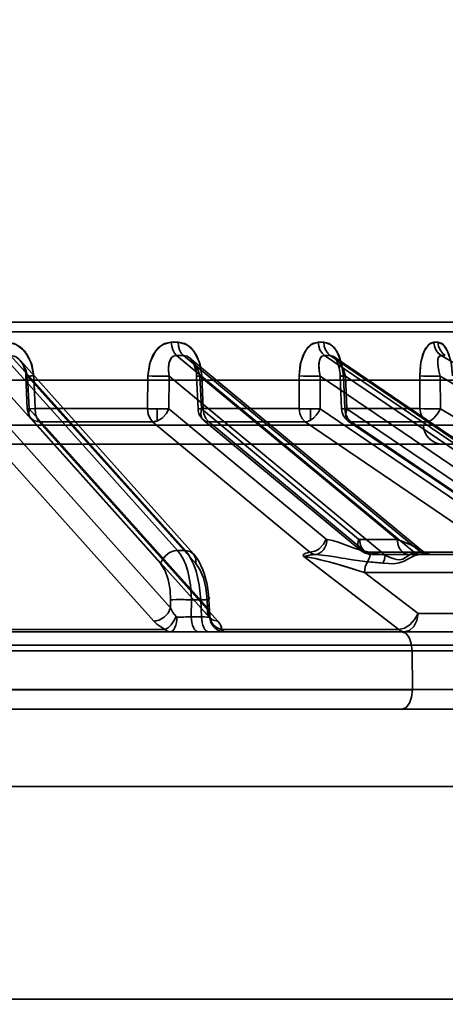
# Model space of a CAD drawing. Header units: millimetres. Extents: x -1465 to 393277, y -3788 to 454312.
# Tile 376 of 656: x 358590 to 358612, y 11625 to 11675. Entities that reach past the tile are written whole.
import ezdxf

# ---------------------------------------------------------------- set-up
doc = ezdxf.new("R2010")
doc.units = ezdxf.units.MM
doc.header["$XCLIPFRAME"] = 2
doc.layers.add('AHU03-3-68634OBJ', color=8, linetype='Continuous')
doc.layers.add('EC-MTR_250-0_7OBJ', color=8, linetype='Continuous')
picture_1 = doc.add_image_def('image1.bmp', size_in_pixel=(951, 911))

msp = doc.modelspace()

# ---------------------------------------------------------------- linework, layer by layer
at = {"layer": 'AHU03-3-68634OBJ', "color": 8, "linetype": 'Continuous', "lineweight": 35, "ltscale": 100}
for p, q in [((358697.111, 11639.827), (358429.111, 11639.827)), ((358696.611, 11635.827), (358429.611, 11635.827)), ((358696.611, 11624.827), (358429.611, 11624.827))]:
    msp.add_line(p, q, dxfattribs=at)
at = {"layer": 'EC-MTR_250-0_7OBJ', "color": 8, "linetype": 'Continuous', "lineweight": 35, "ltscale": 100}
for p, q in [((358617.081, 11659.827), (358565.263, 11659.827)), ((358617.581, 11659.34), (358565.243, 11659.34)), ((358597.847, 11648.028), (358588.812, 11658.115)), ((358598.254, 11648.028), (358589.22, 11658.115)), ((358610.087, 11647.917), (358597.795, 11658.115)), ((358610.441, 11647.919), (358598.152, 11658.115)), ((358598.486, 11657.973), (358610.496, 11648.009)), ((358620.419, 11647.919), (358605.444, 11658.115)), ((358620.715, 11647.917), (358605.737, 11658.115)), ((358605.934, 11658.044), (358620.919, 11647.842)), ((358605.966, 11658.012), (358605.99, 11657.981)), ((358605.99, 11657.981), (358606.017, 11657.938)), ((358628.369, 11648.028), (358611.467, 11658.115)), ((358589.725, 11657.845), (358598.674, 11647.854)), ((358589.802, 11657.737), (358589.849, 11657.658)), ((358589.849, 11657.658), (358589.891, 11657.57)), ((358589.891, 11657.57), (358589.929, 11657.474)), ((358589.929, 11657.474), (358589.961, 11657.373)), ((358606.017, 11657.939), (358606.047, 11657.885)), ((358606.047, 11657.885), (358606.079, 11657.821)), ((358606.079, 11657.821), (358606.11, 11657.747)), ((358606.11, 11657.748), (358606.14, 11657.664)), ((358606.14, 11657.665), (358606.168, 11657.574)), ((358606.168, 11657.575), (358606.194, 11657.477)), ((358606.193, 11657.478), (358606.215, 11657.375)), ((358596.973, 11647.348), (358588.284, 11657.05)), ((358589.961, 11657.374), (358589.987, 11657.267)), ((358589.987, 11657.267), (358590.004, 11657.156)), ((358590.004, 11657.157), (358590.014, 11657.044)), ((358590.085, 11655.351), (358590.014, 11657.044)), ((358598.79, 11647.348), (358590.101, 11657.05)), ((358590.172, 11655.357), (358590.101, 11657.05)), ((358590.484, 11655.364), (358590.413, 11657.057)), ((358590.413, 11657.057), (358590.484, 11655.364)), ((358596.319, 11657.057), (358596.301, 11655.364)), ((358596.301, 11655.364), (358596.319, 11657.057)), ((358597.396, 11655.357), (358597.414, 11657.05)), ((358608.584, 11647.782), (358597.414, 11657.05)), ((358598.805, 11657.301), (358598.825, 11657.17)), ((358598.824, 11657.174), (358598.835, 11657.043)), ((358598.907, 11655.351), (358598.835, 11657.043)), ((358609.193, 11648.599), (358599.007, 11657.05)), ((358599.079, 11655.357), (358599.007, 11657.05)), ((358599.178, 11655.364), (358599.107, 11657.057)), ((358599.178, 11655.364), (358599.107, 11657.057)), ((358604.126, 11655.364), (358604.129, 11657.057)), ((358604.126, 11655.364), (358604.129, 11657.057)), ((358605.222, 11655.357), (358605.226, 11657.05)), ((358617.637, 11648.599), (358605.226, 11657.05)), ((358606.215, 11657.375), (358606.233, 11657.268)), ((358606.245, 11657.157), (358606.253, 11657.045)), ((358606.322, 11655.352), (358606.253, 11657.045)), ((358606.487, 11655.364), (358606.417, 11657.057)), ((358606.417, 11657.057), (358606.487, 11655.364)), ((358620.144, 11647.782), (358606.533, 11657.05)), ((358606.603, 11655.357), (358606.533, 11657.05)), ((358610.364, 11657.057), (358610.374, 11655.364)), ((358610.374, 11655.364), (358610.364, 11657.057)), ((358627.677, 11647.348), (358611.42, 11657.05)), ((358611.43, 11655.357), (358611.42, 11657.05)), ((358512.261, 11656.827), (358613.961, 11656.827)), ((358597.482, 11645.056), (358588.252, 11655.357)), ((358599.402, 11645.056), (358590.172, 11655.357)), ((358596.301, 11655.364), (358590.484, 11655.364)), ((358596.787, 11654.723), (358596.787, 11655.352)), ((358605.527, 11648.614), (358597.396, 11655.357)), ((358607.2, 11648.622), (358599.079, 11655.357)), ((358604.126, 11655.364), (358599.178, 11655.364)), ((358604.726, 11654.769), (358604.726, 11655.351)), ((358615.118, 11648.622), (358605.222, 11655.357)), ((358610.374, 11655.364), (358606.487, 11655.364)), ((358616.511, 11648.614), (358606.603, 11655.357)), ((358628.698, 11645.056), (358611.43, 11655.357)), ((358515.669, 11654.501), (358610.553, 11654.501)), ((358596.617, 11644.376), (358587.39, 11654.677)), ((358590.289, 11654.851), (358599.518, 11644.55)), ((358599.93, 11644.376), (358590.698, 11654.677)), ((358596.561, 11654.677), (358590.698, 11654.677)), ((358604.69, 11647.934), (358596.561, 11654.677)), ((358599.196, 11654.769), (358607.317, 11648.034)), ((358607.583, 11647.942), (358599.46, 11654.677)), ((358604.446, 11654.677), (358599.46, 11654.677)), ((358614.341, 11647.942), (358604.446, 11654.677)), ((358606.672, 11654.723), (358616.579, 11647.981)), ((358616.735, 11647.934), (358606.826, 11654.677)), ((358610.743, 11654.677), (358606.826, 11654.677)), ((358610.553, 11654.501), (358615.433, 11654.501)), ((358628.01, 11644.376), (358610.743, 11654.677)), ((358562.098, 11653.527), (358614.434, 11653.527)), ((358609.193, 11648.599), (358607.259, 11648.599)), ((358598.254, 11648.028), (358597.847, 11648.028)), ((358614.341, 11647.942), (358607.583, 11647.942)), ((358607.799, 11647.831), (358607.886, 11647.827)), ((358610.389, 11647.827), (358607.886, 11647.827)), ((358610.441, 11647.919), (358610.152, 11647.919)), ((358610.677, 11647.827), (358610.389, 11647.827)), ((358610.567, 11647.956), (358610.493, 11648.01)), ((358610.645, 11647.911), (358610.565, 11647.957)), ((358610.73, 11647.875), (358610.644, 11647.912)), ((358620.707, 11647.827), (358610.677, 11647.827)), ((358610.818, 11647.848), (358610.728, 11647.875)), ((358610.91, 11647.832), (358610.818, 11647.849)), ((358611.002, 11647.827), (358610.91, 11647.832)), ((358609.287, 11643.942), (358604.37, 11647.712)), ((358615.047, 11646.89), (358607.505, 11646.889)), ((358607.505, 11646.889), (358610.277, 11644.765)), ((358610.277, 11644.765), (358607.505, 11646.889)), ((358599.47, 11645.487), (358599.451, 11645.747)), ((358597.482, 11645.056), (358597.488, 11645.478)), ((358598.551, 11644.599), (358598.563, 11645.478)), ((358599.047, 11645.478), (358598.563, 11645.478)), ((358599.047, 11645.478), (358599.088, 11644.599)), ((358599.402, 11645.056), (358599.382, 11645.478)), ((358599.508, 11644.661), (358599.47, 11645.487)), ((358614.824, 11644.765), (358610.277, 11644.765)), ((358599.088, 11644.599), (358598.551, 11644.599)), ((358599.533, 11644.533), (358599.54, 11644.523)), ((358585.624, 11643.827), (358618.443, 11643.827)), ((358597.206, 11643.942), (358586.588, 11643.942)), ((358609.287, 11643.942), (358600.123, 11643.942)), ((358630.245, 11643.127), (358503.725, 11643.127)), ((358618.974, 11642.844), (358571.954, 11642.845)), ((358609.983, 11640.845), (358609.964, 11642.845)), ((358609.983, 11640.845), (358577.512, 11640.845)), ((358609.983, 11640.827), (358577.512, 11640.827)), ((358609.983, 11640.845), (358612.394, 11640.845)), ((358573.341, 11639.827), (358613.101, 11639.827))]:
    msp.add_line(p, q, dxfattribs=at)
at = {"layer": 'EC-MTR_250-0_7OBJ', "color": 8, "linetype": 'Continuous', "lineweight": 35, "ltscale": 100, "flags": 128}
for points in [[(358590.413, 11657.057), (358590.317, 11657.637), (358590.099, 11658.127), (358589.785, 11658.5), (358589.412, 11658.727), (358589.016, 11658.802)], [(358589.016, 11658.802), (358589.506, 11658.686), (358589.95, 11658.332), (358590.273, 11657.768), (358590.413, 11657.057)], [(358596.319, 11657.057), (358596.391, 11657.637), (358596.575, 11658.127), (358596.849, 11658.5), (358597.177, 11658.727), (358597.526, 11658.802)], [(358597.526, 11658.801), (358597.094, 11658.686), (358596.704, 11658.332), (358596.427, 11657.768), (358596.319, 11657.057)], [(358597.526, 11658.802), (358597.546, 11658.597), (358597.602, 11658.4), (358597.688, 11658.234), (358597.795, 11658.115)], [(358597.878, 11658.802), (358598.308, 11658.686), (358598.697, 11658.332), (358598.981, 11657.768), (358599.107, 11657.057)], [(358598.152, 11658.115), (358598.043, 11658.234), (358597.956, 11658.4), (358597.899, 11658.597), (358597.878, 11658.802)], [(358599.107, 11657.057), (358599.02, 11657.637), (358598.828, 11658.127), (358598.552, 11658.5), (358598.226, 11658.727), (358597.879, 11658.801)], [(358605.116, 11658.802), (358604.761, 11658.686), (358604.441, 11658.332), (358604.215, 11657.768), (358604.129, 11657.057)], [(358604.129, 11657.057), (358604.185, 11657.637), (358604.335, 11658.127), (358604.559, 11658.5), (358604.829, 11658.727), (358605.116, 11658.801)], [(358605.444, 11658.115), (358605.314, 11658.234), (358605.208, 11658.4), (358605.141, 11658.597), (358605.116, 11658.802)], [(358606.417, 11657.057), (358606.343, 11657.637), (358606.184, 11658.127), (358605.958, 11658.5), (358605.69, 11658.727), (358605.405, 11658.802)], [(358605.405, 11658.802), (358605.43, 11658.597), (358605.499, 11658.4), (358605.606, 11658.234), (358605.737, 11658.115)], [(358605.406, 11658.801), (358605.757, 11658.686), (358606.077, 11658.332), (358606.311, 11657.768), (358606.417, 11657.057)], [(358611.092, 11658.802), (358610.827, 11658.686), (358610.589, 11658.332), (358610.423, 11657.768), (358610.364, 11657.057)], [(358610.364, 11657.057), (358610.401, 11657.637), (358610.511, 11658.127), (358610.677, 11658.5), (358610.878, 11658.727), (358611.092, 11658.802)], [(358611.467, 11658.115), (358611.318, 11658.234), (358611.197, 11658.4), (358611.12, 11658.597), (358611.092, 11658.802)], [(358612.064, 11657.057), (358612.005, 11657.637), (358611.885, 11658.127), (358611.716, 11658.5), (358611.517, 11658.727), (358611.306, 11658.802)], [(358611.306, 11658.802), (358611.567, 11658.686), (358611.805, 11658.332), (358611.98, 11657.768), (358612.064, 11657.057)], [(358611.685, 11658.115), (358611.535, 11658.234), (358611.413, 11658.4), (358611.335, 11658.597), (358611.306, 11658.802)], [(358590.101, 11657.05), (358590.029, 11657.314), (358589.928, 11657.546), (358589.805, 11657.747), (358589.665, 11657.908), (358589.525, 11658.019), (358589.406, 11658.079), (358589.22, 11658.115)], [(358597.414, 11657.05), (358597.374, 11657.347), (358597.397, 11657.692), (358597.479, 11657.913), (358597.621, 11658.067), (358597.795, 11658.115)], [(358597.414, 11657.05), (358597.376, 11657.314), (358597.377, 11657.546), (358597.411, 11657.747), (358597.476, 11657.908), (358597.559, 11658.019), (358597.642, 11658.079), (358597.795, 11658.115)], [(358599.007, 11657.05), (358598.909, 11657.347), (358598.73, 11657.692), (358598.552, 11657.913), (358598.344, 11658.067), (358598.152, 11658.115)], [(358598.476, 11657.981), (358598.506, 11657.953), (358598.541, 11657.915), (358598.58, 11657.865), (358598.621, 11657.802), (358598.663, 11657.725), (358598.705, 11657.635), (358598.743, 11657.533), (358598.777, 11657.421), (358598.805, 11657.301)], [(358598.476, 11657.98), (358598.509, 11657.951), (358598.546, 11657.909), (358598.586, 11657.856), (358598.628, 11657.79), (358598.67, 11657.711), (358598.711, 11657.62), (358598.748, 11657.52), (358598.78, 11657.41), (358598.806, 11657.293)], [(358605.226, 11657.05), (358605.171, 11657.314), (358605.15, 11657.546), (358605.16, 11657.747), (358605.2, 11657.908), (358605.259, 11658.019), (358605.322, 11658.079), (358605.444, 11658.115)], [(358605.226, 11657.05), (358605.166, 11657.347), (358605.154, 11657.692), (358605.202, 11657.913), (358605.305, 11658.067), (358605.444, 11658.115)], [(358606.533, 11657.05), (358606.439, 11657.314), (358606.331, 11657.546), (358606.211, 11657.747), (358606.087, 11657.908), (358605.97, 11658.019), (358605.876, 11658.079), (358605.737, 11658.115)], [(358605.933, 11658.046), (358605.947, 11658.033), (358605.966, 11658.012)], [(358611.42, 11657.05), (358611.349, 11657.314), (358611.308, 11657.546), (358611.294, 11657.747), (358611.306, 11657.908), (358611.338, 11658.019), (358611.379, 11658.079), (358611.467, 11658.115)], [(358611.42, 11657.05), (358611.333, 11657.385), (358611.296, 11657.679), (358611.307, 11657.913), (358611.366, 11658.063), (358611.467, 11658.115)], [(358589.706, 11657.864), (358589.754, 11657.807), (358589.802, 11657.737), (358589.849, 11657.658)], [(358590.014, 11657.044), (358590.025, 11657.043), (358590.043, 11657.044), (358590.059, 11657.044), (358590.079, 11657.045), (358590.102, 11657.045), (358590.128, 11657.046), (358590.188, 11657.048), (358590.257, 11657.051), (358590.333, 11657.053), (358590.413, 11657.057)], [(358590.101, 11657.05), (358590.082, 11657.049), (358590.065, 11657.048), (358590.05, 11657.047), (358590.037, 11657.046), (358590.027, 11657.045), (358590.017, 11657.044)], [(358590.101, 11657.05), (358590.072, 11657.048), (358590.048, 11657.047), (358590.03, 11657.045), (358590.018, 11657.044), (358590.046, 11657.044), (358590.073, 11657.044), (358590.106, 11657.045), (358590.146, 11657.047), (358590.192, 11657.048), (358590.242, 11657.05), (358590.297, 11657.052), (358590.413, 11657.057)], [(358596.319, 11657.057), (358596.539, 11657.049), (358596.805, 11657.045)], [(358597.414, 11657.05), (358597.188, 11657.044), (358596.89, 11657.044), (358596.578, 11657.048), (358596.319, 11657.057)], [(358598.835, 11657.043), (358598.846, 11657.044), (358598.866, 11657.045), (358598.879, 11657.046), (358598.894, 11657.047), (358598.911, 11657.048), (358598.952, 11657.049), (358598.999, 11657.052), (358599.051, 11657.054), (358599.107, 11657.057)], [(358599.007, 11657.05), (358598.971, 11657.048), (358598.937, 11657.047), (358598.908, 11657.046), (358598.882, 11657.045), (358598.862, 11657.044), (358598.847, 11657.044), (358598.836, 11657.043)], [(358605.226, 11657.05), (358604.969, 11657.044), (358604.658, 11657.044), (358604.358, 11657.048), (358604.129, 11657.057)], [(358604.129, 11657.057), (358604.389, 11657.048), (358604.73, 11657.043)], [(358604.73, 11657.043), (358605.002, 11657.045), (358605.226, 11657.05)], [(358606.232, 11657.268), (358606.245, 11657.158), (358606.253, 11657.045)], [(358606.417, 11657.057), (358606.377, 11657.054), (358606.341, 11657.052), (358606.311, 11657.05), (358606.286, 11657.048), (358606.267, 11657.047), (358606.256, 11657.045), (358606.27, 11657.043), (358606.29, 11657.043), (358606.317, 11657.044), (358606.35, 11657.044), (358606.39, 11657.045), (358606.434, 11657.047), (358606.482, 11657.048), (358606.533, 11657.05)], [(358611.42, 11657.05), (358611.141, 11657.044), (358610.83, 11657.044), (358610.552, 11657.048), (358610.364, 11657.057)], [(358590.484, 11655.364), (358590.256, 11655.355), (358590.118, 11655.351), (358590.088, 11655.352), (358590.172, 11655.357)], [(358590.484, 11655.364), (358590.258, 11655.356), (358590.121, 11655.351), (358590.088, 11655.352), (358590.172, 11655.357)], [(358590.172, 11655.357), (358590.168, 11655.097), (358590.205, 11654.981), (358590.266, 11654.878), (358590.349, 11654.794), (358590.451, 11654.731), (358590.698, 11654.677)], [(358590.698, 11654.677), (358590.587, 11654.848), (358590.513, 11655.085), (358590.484, 11655.364)], [(358596.561, 11654.677), (358596.427, 11654.848), (358596.336, 11655.085), (358596.301, 11655.364)], [(358596.301, 11655.364), (358596.567, 11655.356), (358596.861, 11655.351), (358597.153, 11655.352), (358597.396, 11655.357)], [(358596.301, 11655.364), (358596.365, 11655.361), (358596.428, 11655.359), (358596.49, 11655.357), (358596.549, 11655.356), (358596.604, 11655.355), (358596.656, 11655.354), (358596.704, 11655.353), (358596.749, 11655.352), (358596.787, 11655.352)], [(358597.396, 11655.357), (358597.256, 11655.097), (358597.05, 11654.878), (358596.931, 11654.794), (358596.807, 11654.731), (358596.561, 11654.677)], [(358596.787, 11655.352), (358596.822, 11655.352), (358596.867, 11655.351), (358596.915, 11655.351), (358596.965, 11655.351), (358597.019, 11655.351), (358597.076, 11655.351), (358597.137, 11655.351), (358597.2, 11655.352), (358597.266, 11655.353), (358597.331, 11655.355), (358597.396, 11655.357)], [(358599.178, 11655.364), (358598.993, 11655.355), (358598.91, 11655.351), (358598.94, 11655.352), (358599.079, 11655.357)], [(358599.46, 11654.677), (358599.349, 11654.692), (358599.25, 11654.731), (358599.168, 11654.794), (358599.105, 11654.878), (358599.064, 11654.981), (358599.045, 11655.097), (358599.079, 11655.357)], [(358599.178, 11655.364), (358599.214, 11655.093), (358599.311, 11654.854), (358599.46, 11654.677)], [(358604.726, 11655.351), (358604.691, 11655.351), (358604.647, 11655.351), (358604.6, 11655.352), (358604.55, 11655.352), (358604.497, 11655.353), (358604.44, 11655.354), (358604.381, 11655.355), (358604.318, 11655.357), (358604.254, 11655.359), (358604.189, 11655.361), (358604.126, 11655.364)], [(358604.446, 11654.677), (358604.28, 11654.85), (358604.168, 11655.088), (358604.126, 11655.364)], [(358604.726, 11654.769), (358604.873, 11654.877), (358605.01, 11655.017), (358605.129, 11655.18), (358605.222, 11655.357)], [(358604.726, 11655.351), (358604.765, 11655.351), (358604.812, 11655.351), (358604.86, 11655.351), (358604.913, 11655.351), (358604.97, 11655.352), (358605.031, 11655.353), (358605.093, 11655.354), (358605.157, 11655.355), (358605.222, 11655.357)], [(358606.352, 11655.355), (358606.327, 11655.351), (358606.414, 11655.352), (358606.603, 11655.357)], [(358606.487, 11655.364), (358606.352, 11655.355)], [(358606.487, 11655.364), (358606.532, 11655.088), (358606.65, 11654.849), (358606.826, 11654.677)], [(358606.826, 11654.677), (358606.736, 11654.692), (358606.661, 11654.731), (358606.602, 11654.794), (358606.561, 11654.878), (358606.541, 11654.981), (358606.541, 11655.097), (358606.603, 11655.357)], [(358610.374, 11655.364), (358610.569, 11655.356), (358610.829, 11655.351), (358611.132, 11655.352), (358611.43, 11655.357)], [(358611.43, 11655.357), (358611.144, 11655.352), (358610.85, 11655.351), (358610.578, 11655.355), (358610.374, 11655.364)], [(358610.374, 11655.364), (358610.422, 11655.091), (358610.549, 11654.852), (358610.743, 11654.677)], [(358610.743, 11654.677), (358610.821, 11654.692), (358610.908, 11654.731), (358611, 11654.794), (358611.094, 11654.878), (358611.277, 11655.097), (358611.43, 11655.357)], [(358596.787, 11654.723), (358596.73, 11654.704), (358596.561, 11654.677)], [(358604.726, 11654.769), (358604.582, 11654.702), (358604.446, 11654.677)], [(358604.69, 11647.934), (358604.937, 11647.988), (358605.061, 11648.051), (358605.181, 11648.135), (358605.387, 11648.354), (358605.527, 11648.614)], [(358605.579, 11648.591), (358605.522, 11648.316), (358605.462, 11648.183), (358605.384, 11648.063), (358605.291, 11647.964), (358605.188, 11647.89), (358605.081, 11647.844), (358604.976, 11647.823)], [(358605.527, 11648.614), (358605.544, 11648.603), (358605.561, 11648.595), (358605.579, 11648.591)], [(358605.579, 11648.59), (358605.863, 11648.541), (358606.144, 11648.461), (358606.423, 11648.362), (358606.563, 11648.309), (358606.702, 11648.257), (358606.841, 11648.205), (358606.98, 11648.154), (358607.259, 11648.059), (358607.823, 11647.919)], [(358607.823, 11647.919), (358607.259, 11648.059), (358606.98, 11648.154), (358606.841, 11648.205), (358606.702, 11648.256), (358606.563, 11648.309), (358606.423, 11648.362), (358606.144, 11648.461), (358605.863, 11648.541), (358605.579, 11648.59)], [(358607.2, 11648.622), (358607.166, 11648.371), (358607.184, 11648.25), (358607.227, 11648.143), (358607.294, 11648.055), (358607.38, 11647.992), (358607.583, 11647.942)], [(358607.2, 11648.622), (358607.229, 11648.605)], [(358607.229, 11648.605), (358607.259, 11648.599)], [(358607.886, 11647.827), (358607.774, 11647.84), (358607.66, 11647.881), (358607.549, 11647.952), (358607.45, 11648.052), (358607.369, 11648.174), (358607.309, 11648.312), (358607.259, 11648.599)], [(358609.82, 11647.827), (358609.71, 11647.839), (358609.598, 11647.879), (358609.486, 11647.95), (358609.386, 11648.049), (358609.304, 11648.172), (358609.243, 11648.311), (358609.193, 11648.599)], [(358609.193, 11648.599), (358609.4, 11648.521), (358609.589, 11648.448), (358609.759, 11648.379), (358609.908, 11648.316), (358610.04, 11648.258), (358610.156, 11648.204), (358610.278, 11648.143), (358610.369, 11648.093), (358610.431, 11648.056), (358610.472, 11648.028)], [(358609.193, 11648.599), (358609.396, 11648.523), (358609.575, 11648.452), (358609.733, 11648.388), (358609.873, 11648.33), (358609.995, 11648.276), (358610.102, 11648.228), (358610.196, 11648.184), (358610.276, 11648.144), (358610.345, 11648.107), (358610.403, 11648.074), (358610.45, 11648.043), (358610.488, 11648.015)], [(358609.193, 11648.599), (358609.243, 11648.311), (358609.304, 11648.173), (358609.386, 11648.05), (358609.485, 11647.95), (358609.596, 11647.879), (358609.709, 11647.84), (358609.82, 11647.827)], [(358597.671, 11648.007), (358597.44, 11647.917), (358597.227, 11647.759), (358597.066, 11647.558), (358596.973, 11647.348)], [(358597.847, 11648.028), (358597.805, 11648.027), (358597.671, 11648.007)], [(358598.563, 11645.478), (358598.516, 11646.256), (358598.374, 11646.966), (358598.27, 11647.284), (358598.147, 11647.57), (358598.005, 11647.819), (358597.847, 11648.028)], [(358598.254, 11648.028), (358598.414, 11647.819), (358598.56, 11647.57), (358598.69, 11647.284), (358598.802, 11646.966), (358598.969, 11646.256), (358599.047, 11645.478)], [(358598.254, 11648.028), (358598.496, 11647.98), (358598.694, 11647.83), (358598.796, 11647.601), (358598.79, 11647.348)], [(358599.059, 11647.259), (358598.944, 11647.479), (358598.816, 11647.677), (358598.674, 11647.854)], [(358599.451, 11645.747), (358599.42, 11646.008), (358599.376, 11646.27), (358599.318, 11646.528), (358599.246, 11646.78), (358599.16, 11647.025), (358599.059, 11647.259), (358598.944, 11647.479), (358598.816, 11647.677), (358598.674, 11647.854)], [(358604.37, 11647.712), (358604.348, 11647.764), (358604.362, 11647.813), (358604.404, 11647.854), (358604.474, 11647.89), (358604.564, 11647.915), (358604.69, 11647.934)], [(358604.69, 11647.934), (358604.565, 11647.916), (358604.472, 11647.889), (358604.405, 11647.855), (358604.362, 11647.812), (358604.348, 11647.764), (358604.37, 11647.712)], [(358604.975, 11647.823), (358604.84, 11647.813), (358604.712, 11647.796), (358604.584, 11647.769), (358604.508, 11647.747), (358604.438, 11647.725), (358604.37, 11647.712)], [(358604.37, 11647.712), (358604.452, 11647.73), (358604.53, 11647.754), (358604.667, 11647.787), (358604.815, 11647.81), (358604.975, 11647.823)], [(358604.976, 11647.823), (358604.829, 11647.858), (358604.69, 11647.934)], [(358607.657, 11647.45), (358607.006, 11647.527), (358606.672, 11647.58), (358606.503, 11647.609), (358606.332, 11647.637), (358606.16, 11647.667), (358605.987, 11647.696), (358605.639, 11647.751), (358605.299, 11647.795), (358604.976, 11647.823)], [(358607.317, 11648.034), (358607.389, 11647.98), (358607.465, 11647.934), (358607.545, 11647.896), (358607.628, 11647.866), (358607.713, 11647.844), (358607.8, 11647.831), (358607.886, 11647.827)], [(358607.886, 11647.827), (358607.731, 11647.856), (358607.583, 11647.942)], [(358607.823, 11647.919), (358607.803, 11647.794), (358607.768, 11647.67), (358607.719, 11647.554), (358607.657, 11647.449)], [(358607.823, 11647.919), (358608.023, 11647.886), (358608.584, 11647.782)], [(358610.351, 11647.826), (358610.104, 11647.763), (358609.837, 11647.629), (358609.564, 11647.479), (358609.294, 11647.382), (358609.022, 11647.347), (358608.759, 11647.348), (358608.449, 11647.373)], [(358608.584, 11647.782), (358608.537, 11647.567), (358608.449, 11647.373)], [(358608.449, 11647.373), (358608.538, 11647.568), (358608.584, 11647.782)], [(358610.087, 11647.917), (358609.884, 11647.841), (358609.758, 11647.759), (358609.625, 11647.663), (358609.488, 11647.586), (358609.311, 11647.548), (358609.176, 11647.56), (358609.035, 11647.595), (358608.891, 11647.646), (358608.743, 11647.708), (358608.584, 11647.782)], [(358610.152, 11647.919), (358610.13, 11647.919), (358610.108, 11647.918), (358610.087, 11647.917)], [(358610.351, 11647.826), (358610.217, 11647.849), (358610.087, 11647.917)], [(358610.087, 11647.917), (358610.216, 11647.849), (358610.351, 11647.826)], [(358610.351, 11647.826), (358610.363, 11647.827), (358610.375, 11647.827), (358610.389, 11647.827)], [(358610.488, 11648.015), (358610.516, 11647.991), (358610.534, 11647.97), (358610.541, 11647.952), (358610.536, 11647.937), (358610.517, 11647.927), (358610.485, 11647.921), (358610.441, 11647.919)], [(358610.514, 11647.928), (358610.441, 11647.919)], [(358610.677, 11647.827), (358610.617, 11647.833), (358610.556, 11647.85), (358610.497, 11647.879), (358610.441, 11647.919)], [(358610.472, 11648.028), (358610.498, 11648.007)], [(358610.498, 11648.007), (358610.526, 11647.978)], [(358610.526, 11647.978), (358610.536, 11647.947), (358610.514, 11647.928)], [(358596.973, 11647.348), (358597.209, 11646.982), (358597.368, 11646.533), (358597.464, 11645.997), (358597.488, 11645.478)], [(358599.382, 11645.478), (358599.313, 11646.093), (358599.184, 11646.608), (358598.996, 11647.049), (358598.79, 11647.348)], [(358604.37, 11647.712), (358604.559, 11647.692), (358604.77, 11647.654), (358604.987, 11647.608), (358605.234, 11647.551), (358605.45, 11647.497), (358605.683, 11647.436), (358605.965, 11647.359), (358606.226, 11647.285), (358606.505, 11647.203), (358606.862, 11647.095), (358607.273, 11646.966), (358607.505, 11646.889)], [(358607.505, 11646.889), (358607.267, 11646.968), (358606.842, 11647.101), (358606.489, 11647.208), (358606.212, 11647.289), (358605.945, 11647.365), (358605.668, 11647.44), (358605.437, 11647.5), (358605.22, 11647.554), (358604.98, 11647.61), (358604.763, 11647.655), (358604.551, 11647.693), (358604.37, 11647.712)], [(358607.657, 11647.449), (358607.552, 11647.19), (358607.505, 11646.889)], [(358597.488, 11645.478), (358597.605, 11645.484), (358597.769, 11645.488), (358597.97, 11645.489), (358598.186, 11645.487)], [(358599.047, 11645.478), (358599.131, 11645.481), (358599.211, 11645.484), (358599.284, 11645.486), (358599.348, 11645.488), (358599.376, 11645.488), (358599.4, 11645.489), (358599.421, 11645.489), (358599.439, 11645.489), (358599.452, 11645.489), (358599.465, 11645.488), (358599.491, 11645.611)], [(358599.382, 11645.478), (358599.412, 11645.48), (358599.436, 11645.482), (358599.454, 11645.484), (358599.466, 11645.486), (358599.453, 11645.489), (358599.433, 11645.489), (358599.405, 11645.489), (358599.369, 11645.488), (358599.326, 11645.487), (358599.278, 11645.486), (358599.225, 11645.484), (358599.168, 11645.482), (358599.047, 11645.478)], [(358599.47, 11645.487), (358599.456, 11645.484), (358599.446, 11645.483), (358599.433, 11645.482), (358599.418, 11645.481), (358599.382, 11645.478)], [(358597.482, 11645.056), (358597.357, 11644.796), (358597.15, 11644.577), (358596.891, 11644.43), (358596.617, 11644.376)], [(358597.774, 11644.612), (358597.606, 11644.825), (358597.482, 11645.056)], [(358597.482, 11645.056), (358597.606, 11644.825), (358597.774, 11644.612)], [(358599.402, 11645.056), (358599.398, 11644.796), (358599.435, 11644.679), (358599.496, 11644.577), (358599.58, 11644.493), (358599.682, 11644.43), (358599.93, 11644.376)], [(358599.508, 11644.661), (358599.476, 11644.854), (358599.402, 11645.056)], [(358599.509, 11644.612), (358599.483, 11644.827), (358599.402, 11645.056)], [(358610.277, 11644.765), (358610.1, 11644.454), (358609.853, 11644.192), (358609.714, 11644.091), (358609.57, 11644.014), (358609.287, 11643.942)], [(358609.572, 11643.827), (358609.832, 11643.897), (358610.056, 11644.098), (358610.211, 11644.402), (358610.277, 11644.765)], [(358596.617, 11644.376), (358596.658, 11644.378), (358596.784, 11644.397)], [(358596.617, 11644.376), (358596.781, 11644.22), (358596.979, 11644.075), (358597.206, 11643.942)], [(358597.774, 11644.612), (358597.664, 11644.392), (358597.518, 11644.187), (358597.358, 11644.03), (358597.206, 11643.942)], [(358597.474, 11643.827), (358597.536, 11643.84), (358597.6, 11643.88), (358597.661, 11643.95), (358597.716, 11644.048), (358597.761, 11644.169), (358597.795, 11644.305), (358597.824, 11644.589)], [(358597.824, 11644.589), (358597.806, 11644.591), (358597.789, 11644.599), (358597.774, 11644.612)], [(358598.174, 11644.59), (358598.271, 11644.591), (358598.551, 11644.599)], [(358598.928, 11643.827), (358598.86, 11643.84), (358598.792, 11643.881), (358598.725, 11643.952), (358598.666, 11644.052), (358598.617, 11644.174), (358598.581, 11644.312), (358598.551, 11644.599)], [(358599.088, 11644.599), (358599.243, 11644.594), (358599.368, 11644.59), (358599.456, 11644.588), (358599.486, 11644.588), (358599.504, 11644.589)], [(358599.465, 11643.827), (358599.398, 11643.84), (358599.329, 11643.881), (358599.263, 11643.952), (358599.203, 11644.052), (358599.154, 11644.174), (358599.119, 11644.312), (358599.088, 11644.599)], [(358599.504, 11644.589), (358599.509, 11644.612)], [(358600.296, 11643.827), (358600.012, 11643.88), (358599.874, 11643.95), (358599.749, 11644.048), (358599.646, 11644.169), (358599.57, 11644.305), (358599.504, 11644.589)], [(358599.541, 11644.522), (358599.53, 11644.545), (358599.522, 11644.572), (358599.513, 11644.611), (358599.508, 11644.66)], [(358599.509, 11644.612), (358599.564, 11644.392), (358599.697, 11644.187), (358599.895, 11644.03), (358600.123, 11643.942)], [(358599.518, 11644.55), (358599.533, 11644.533), (358599.54, 11644.523)], [(358599.93, 11644.376), (358600.047, 11644.22), (358600.11, 11644.075), (358600.123, 11643.942)], [(358600.123, 11643.942), (358600.111, 11644.074), (358600.047, 11644.22), (358599.93, 11644.376)], [(358597.206, 11643.942), (358597.291, 11643.878), (358597.381, 11643.84), (358597.474, 11643.827)], [(358600.123, 11643.942), (358600.18, 11643.878), (358600.238, 11643.84), (358600.296, 11643.827)], [(358609.287, 11643.942), (358609.377, 11643.879), (358609.473, 11643.84), (358609.572, 11643.827)], [(358609.572, 11643.827), (358609.473, 11643.84), (358609.378, 11643.879), (358609.287, 11643.942)], [(358609.964, 11642.845), (358609.922, 11643.217), (358609.811, 11643.53), (358609.64, 11643.748), (358609.433, 11643.827)], [(358609.983, 11640.827), (358609.943, 11640.449), (358609.833, 11640.131), (358609.661, 11639.908), (358609.452, 11639.827)]]:
    msp.add_lwpolyline(points, dxfattribs=at)
at = {"layer": 'EC-MTR_250-0_7OBJ', "color": 8, "linetype": 'Continuous', "lineweight": 35, "ltscale": 100}
for centre, radius, start, end in [((358597.702, 11719.076), 60.275, 269.83275, 270.16725), ((358597.702, 11718.867), 60.066, 269.83217, 270.16783), ((358605.261, 11699.431), 40.63, 269.7964, 270.2036), ((358605.261, 11699.222), 40.421, 269.7953, 270.2047), ((358611.199, 11681.266), 22.464, 269.7263, 270.2737), ((358611.199, 11681.089), 22.287, 269.7242, 270.2758), ((358597.973, 11720.17), 62.056, 269.83517, 270.16483), ((358597.973, 11719.955), 61.841, 269.83459, 270.16541), ((358605.591, 11699.945), 41.831, 269.7993, 270.2007), ((358605.591, 11699.73), 41.615, 269.7983, 270.2017), ((358611.576, 11681.243), 23.128, 269.7303, 270.2697), ((358611.576, 11681.06), 22.946, 269.7282, 270.2718), ((358590.884, 11655.385), 0.8, 182.4167, 221.8611), ((358599.706, 11655.385), 0.8, 182.4349, 230.3327), ((358607.122, 11655.385), 0.8, 182.3591, 235.7628), ((358611.553, 11654.527), 1, 181.5, 270), ((358604.443, 11626.953), 21.237, 78.7558, 80.843), ((358604.246, 11607.766), 39.83, 83.9416, 85.0868), ((358604.354, 11608.901), 38.69, 83.9242, 85.1031), ((358597.985, 11630.187), 15.301, 87.8341, 89.2458), ((358597.95, 11660.609), 16.021, 269.5491, 270.7999), ((358597.953, 11659.66), 15.072, 269.5097, 270.8393), ((358597.986, 11659.411), 14.823, 270.7246, 272.183), ((358598.85, 11644.628), 0.659, 358.5857, 2.8176)]:
    msp.add_arc(centre, radius, start, end, dxfattribs=at)

# ---------------------------------------------------------------- pictures from other files: only their frames are drawn
at = {"color": 8, "lineweight": 13}
image = msp.add_image(picture_1, insert=(357606.986, 12545.821), size_in_units=(1986.021, 1904.625), rotation=-90, dxfattribs=at)
image.set_boundary_path([(-0.5, -0.5), (950.5, 910.5)])

doc.saveas('drawing.dxf')
